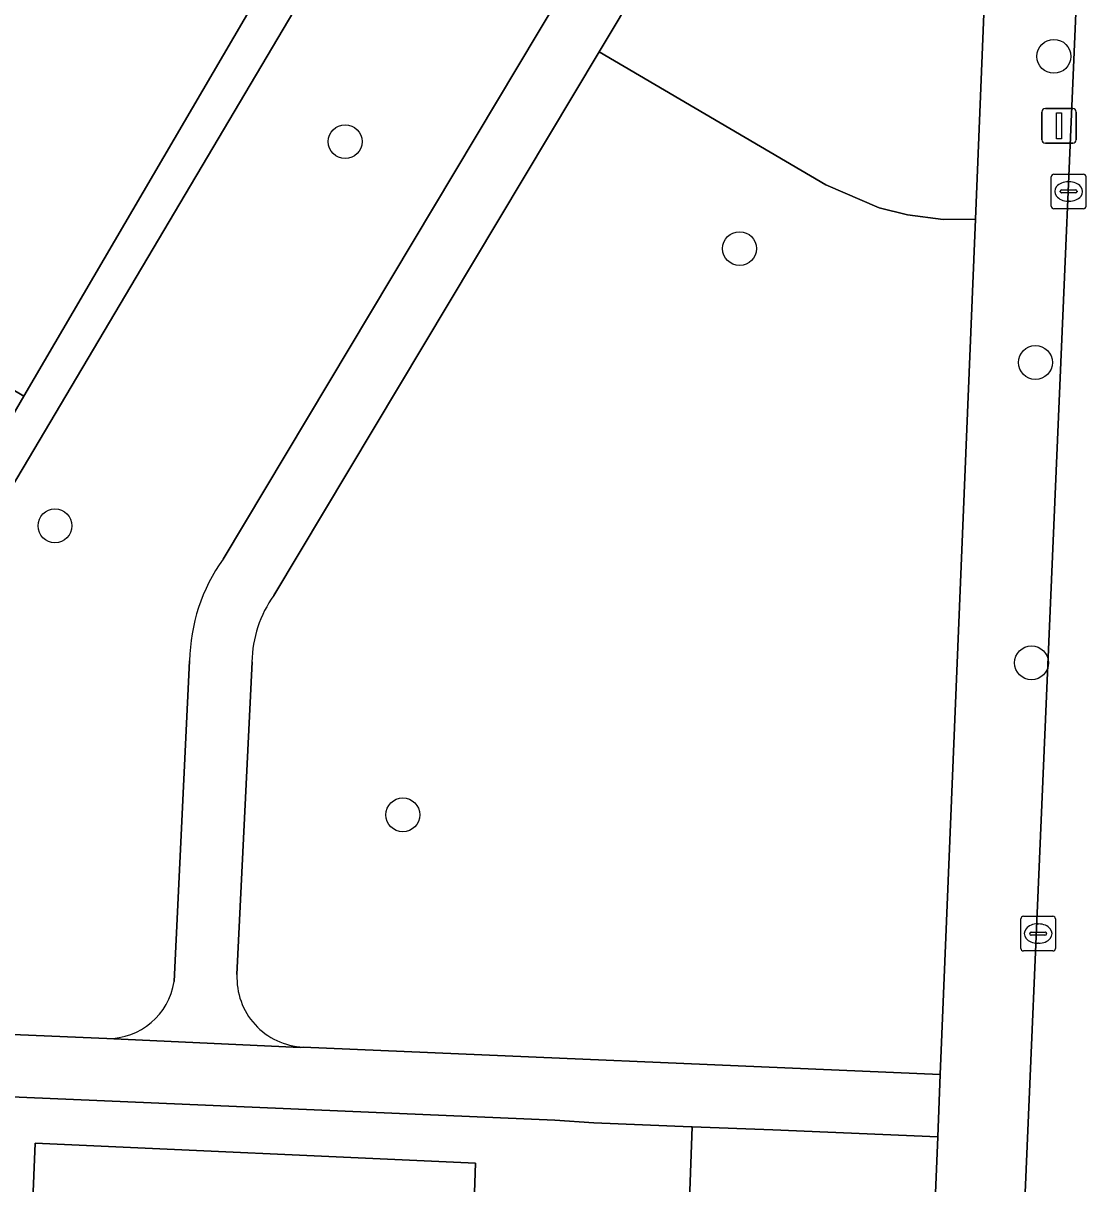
# Model space of a CAD drawing. Extents: x 161354 to 162026, y 386504 to 387460.
# Drawn here: x 161585.34 to 161616.15, y 386778.44 to 386811.95 of the extents above; entities that cross this region are included whole.
import ezdxf

# ---------------------------------------------------------------- set-up
doc = ezdxf.new("R2010")
doc.units = 0
for name, color, linetype in [('IMGEO_Boom', 7, 'Continuous'), ('IMGEO_Erf', 7, 'Continuous'), ('IMGEO_Groenvoorziening', 7, 'Continuous'), ('IMGEO_Kolk', 7, 'Continuous'), ('IMGEO_Lichtmast', 7, 'Continuous'), ('IMGEO_Muur', 7, 'Continuous'), ('IMGEO_Pand', 7, 'Continuous'), ('IMGEO_Rijbaan_lokaal_open', 7, 'Continuous'), ('IMGEO_Voetpad_halfverhard', 7, 'Continuous'), ('IMGEO_Voetpad_open', 7, 'Continuous')]:
    doc.layers.add(name, color=color, linetype=linetype)

msp = doc.modelspace()

# ---------------------------------------------------------------- linework, layer by layer
at = {"layer": 'IMGEO_Boom'}
for centre in [(161615.082, 386810.991), (161594.628, 386808.529), (161606.011, 386805.441), (161614.548, 386802.153), (161586.253, 386797.438), (161614.436, 386793.482), (161596.292, 386789.093)]:
    msp.add_circle(centre, 0.489, dxfattribs=at)
at = {"layer": 'IMGEO_Erf'}
msp.add_lwpolyline([(161582.873, 386802.656), (161585.359, 386801.185), (161593.139, 386814.497), (161598.54, 386823.761), (161577.757, 386836.079), (161576.468, 386836.339), (161575.538, 386836.218), (161567.714, 386832.035), (161560.908, 386828.506), (161561.042, 386828.079), (161562.963, 386821.942), (161566.488, 386823.051), (161567.989, 386818.282), (161568.843, 386815.568), (161567.681, 386815.202), (161568.624, 386812.203), (161569.072, 386810.78), (161573.417, 386808.223), (161578.663, 386805.134)], close=True, dxfattribs=at)
at = {"layer": 'IMGEO_Groenvoorziening'}
for points in [[(161591.105, 386796.474), (161605.097, 386819.875), (161599.573, 386823.149), (161584.527, 386797.762), (161584.417, 386797.827), (161579.127, 386789.241), (161581.175, 386782.917), (161587.752, 386782.634)], [(161611.942, 386815.818), (161606.646, 386818.957), (161601.961, 386811.126), (161608.498, 386807.282), (161610.04, 386806.621), (161610.854, 386806.415), (161611.887, 386806.28), (161612.819, 386806.293), (161613.122, 386813.64)], [(161593.417, 386782.39), (161611.802, 386781.598), (161612.819, 386806.293), (161611.887, 386806.28), (161610.854, 386806.415), (161610.04, 386806.621), (161608.498, 386807.282), (161601.961, 386811.126), (161592.57, 386795.428)], [(161589.694, 386784.285), (161590.14, 386793.541)], [(161591.94, 386793.513), (161591.506, 386784.484)], [(161604.645, 386780.086), (161604.609, 386780.087), (161601.807, 386780.204), (161600.675, 386780.277), (161565.267, 386781.801)], [(161563.825, 386781.163), (161554.126, 386768.876), (161553.698, 386767.729), (161553.462, 386766.528), (161553.33, 386764.651), (161601.034, 386762.993), (161604.02, 386762.88), (161604.645, 386780.086)], [(161611.728, 386779.8), (161606.969, 386780.005), (161604.645, 386780.086), (161604.02, 386762.88), (161603.924, 386757.35), (161608.872, 386757.14)], [(161610.871, 386758.981), (161610.928, 386760.354), (161611.728, 386779.8)]]:
    msp.add_lwpolyline(points, dxfattribs=at)
msp.add_lwpolyline([(161588.377, 386771.517), (161585.359, 386771.681), (161585.685, 386779.619), (161598.393, 386779.035), (161598.117, 386771.08), (161595.149, 386771.208), (161595.05, 386769.287), (161588.297, 386769.607)], close=True, dxfattribs=at)
for centre, radius, start, end in [((161595.322, 386793.461), 5.183, 144.458, 179.1181), ((161595.325, 386793.46), 3.386, 144.4688, 179.1107), ((161587.771, 386784.579), 1.945, 269.4351, 351.3043), ((161593.503, 386784.388), 1.999, 177.2345, 267.5331)]:
    msp.add_arc(centre, radius, start, end, dxfattribs=at)
at = {"layer": 'IMGEO_Kolk'}
for p, q in [((161615.007, 386806.665), (161615.007, 386807.517)), ((161615.082, 386807.591), (161615.934, 386807.591)), ((161615.495, 386807.371), (161615.52, 386807.371)), ((161616.008, 386807.517), (161616.008, 386806.665)), ((161615.266, 386807.085), (161615.266, 386807.097)), ((161615.704, 386807.048), (161615.306, 386807.048)), ((161615.309, 386807.134), (161615.707, 386807.134)), ((161615.75, 386807.097), (161615.75, 386807.085)), ((161615.518, 386806.811), (161615.493, 386806.811)), ((161615.934, 386806.591), (161615.082, 386806.591)), ((161614.128, 386785.24), (161614.128, 386786.092)), ((161614.203, 386786.166), (161615.055, 386786.166)), ((161614.616, 386785.946), (161614.641, 386785.946)), ((161615.129, 386786.092), (161615.129, 386785.24)), ((161614.387, 386785.66), (161614.387, 386785.672)), ((161614.825, 386785.623), (161614.427, 386785.623)), ((161614.43, 386785.709), (161614.828, 386785.709)), ((161614.871, 386785.672), (161614.871, 386785.66)), ((161614.639, 386785.386), (161614.614, 386785.386)), ((161615.055, 386785.166), (161614.203, 386785.166))]:
    msp.add_line(p, q, dxfattribs=at)
for points in [[(161615.007, 386806.665), (161615.007, 386807.517)], [(161615.082, 386807.591), (161615.934, 386807.591)], [(161616.008, 386807.517), (161616.008, 386806.665)], [(161615.934, 386806.591), (161615.082, 386806.591)], [(161614.128, 386785.24), (161614.128, 386786.092)], [(161614.203, 386786.166), (161615.055, 386786.166)], [(161615.129, 386786.092), (161615.129, 386785.24)], [(161615.055, 386785.166), (161614.203, 386785.166)]]:
    msp.add_lwpolyline(points, dxfattribs=at)
for centre, radius, start, end in [((161615.084, 386807.515), 0.0765, 91.552, 178.448), ((161615.084, 386807.515), 0.0765, 91.552, 178.448), ((161615.932, 386807.515), 0.0765, 1.552, 88.448), ((161615.932, 386807.515), 0.0765, 1.552, 88.448), ((161615.306, 386807.094), 0.0403, 85.8775, 175.7526), ((161615.303, 386807.084), 0.0366, 178.938, 274.7102), ((161615.707, 386807.091), 0.043, 264.8664, 352.4533), ((161615.711, 386807.096), 0.0386, 1.7309, 96.639), ((161615.084, 386806.667), 0.0765, 181.552, 268.448), ((161615.084, 386806.667), 0.0765, 181.552, 268.448), ((161615.932, 386806.667), 0.0765, 271.552, 358.448), ((161615.932, 386806.667), 0.0765, 271.552, 358.448), ((161614.205, 386786.09), 0.0765, 91.552, 178.448), ((161614.205, 386786.09), 0.0765, 91.552, 178.448), ((161615.053, 386786.09), 0.0765, 1.552, 88.448), ((161615.053, 386786.09), 0.0765, 1.552, 88.448), ((161614.427, 386785.669), 0.0403, 85.8775, 175.7526), ((161614.424, 386785.659), 0.0366, 178.938, 274.7102), ((161614.828, 386785.666), 0.043, 264.8664, 352.4533), ((161614.832, 386785.671), 0.0386, 1.7309, 96.639), ((161614.205, 386785.242), 0.0765, 181.552, 268.448), ((161614.205, 386785.242), 0.0765, 181.552, 268.448), ((161615.053, 386785.242), 0.0765, 271.552, 358.448), ((161615.053, 386785.242), 0.0765, 271.552, 358.448)]:
    msp.add_arc(centre, radius, start, end, dxfattribs=at)
for centre, major_axis, ratio, start_param, end_param in [((161615.494, 386807.091), (-0.387, 0.002), 0.722429, 4.712389, 7.853982), ((161615.519, 386807.091), (-0.39, 0.002), 0.717154, 1.570796, 4.712389), ((161614.615, 386785.666), (-0.387, 0.002), 0.722429, 4.712389, 7.853982), ((161614.64, 386785.666), (-0.39, 0.002), 0.717154, 1.570796, 4.712389)]:
    msp.add_ellipse(centre, major_axis=major_axis, ratio=ratio, start_param=start_param, end_param=end_param, dxfattribs=at)
at = {"layer": 'IMGEO_Lichtmast'}
for p, q in [((161614.735, 386808.585), (161614.735, 386809.385)), ((161614.735, 386809.385), (161614.735, 386808.585)), ((161614.835, 386809.485), (161615.625, 386809.485)), ((161615.625, 386809.485), (161614.835, 386809.485)), ((161615.725, 386809.385), (161615.725, 386808.585)), ((161615.725, 386808.585), (161615.725, 386809.385)), ((161615.625, 386808.485), (161614.835, 386808.485)), ((161614.835, 386808.485), (161615.625, 386808.485))]:
    msp.add_line(p, q, dxfattribs=at)
msp.add_lwpolyline([(161615.155, 386809.36), (161615.305, 386809.36), (161615.305, 386808.61), (161615.155, 386808.61), (161615.155, 386809.36)], dxfattribs=at)
for centre, start, end in [((161614.835, 386809.385), 90, 180), ((161614.835, 386809.385), 90, 180), ((161615.625, 386809.385), 0, 90), ((161615.625, 386809.385), 360, 90), ((161614.835, 386808.585), 180, 270), ((161614.835, 386808.585), 180, 270), ((161615.625, 386808.585), 270, 0), ((161615.625, 386808.585), 270, 0)]:
    msp.add_arc(centre, 0.1, start, end, dxfattribs=at)
at = {"layer": 'IMGEO_Muur'}
msp.add_lwpolyline([(161593.139, 386814.497), (161585.359, 386801.185)], dxfattribs=at)
at = {"layer": 'IMGEO_Pand'}
msp.add_lwpolyline([(161578.663, 386805.134), (161577.426, 386803.056), (161577.387, 386802.991), (161581.608, 386800.507), (161584.108, 386799.036), (161585.359, 386801.185), (161582.873, 386802.656)], close=True, dxfattribs=at)
at = {"layer": 'IMGEO_Rijbaan_lokaal_open'}
msp.add_lwpolyline([(161628.548, 386817.301), (161613.593, 386820.213), (161613.943, 386819.982), (161614.27, 386819.721), (161614.574, 386819.432), (161614.85, 386819.117), (161615.097, 386818.779), (161615.313, 386818.42), (161615.495, 386818.043), (161615.644, 386817.651), (161615.757, 386817.247), (161615.833, 386816.835), (161615.872, 386816.418), (161615.874, 386815.999), (161615.858, 386815.602), (161614.09, 386774.38), (161621.039, 386774.12), (161621.66, 386790.43), (161621.84, 386795.115), (161622.616, 386812.295)], dxfattribs=at)
at = {"layer": 'IMGEO_Voetpad_halfverhard'}
for points in [[(161592.57, 386795.428), (161601.961, 386811.126), (161606.646, 386818.957), (161605.097, 386819.875), (161591.105, 386796.474)], [(161590.14, 386793.541), (161589.694, 386784.285)], [(161591.506, 386784.484), (161591.94, 386793.513)], [(161587.752, 386782.634), (161581.175, 386782.917), (161565.143, 386783.608)], [(161565.267, 386781.801), (161600.675, 386780.277), (161601.807, 386780.204), (161604.609, 386780.087), (161604.645, 386780.086), (161606.969, 386780.005), (161611.728, 386779.8), (161611.802, 386781.598), (161593.417, 386782.39), (161593.332, 386782.38), (161587.752, 386782.634)], [(161587.752, 386782.634), (161593.332, 386782.38), (161593.417, 386782.39)]]:
    msp.add_lwpolyline(points, dxfattribs=at)
msp.add_lwpolyline([(161585.359, 386771.681), (161588.377, 386771.517), (161595.149, 386771.208), (161598.117, 386771.08), (161598.393, 386779.035), (161585.685, 386779.619)], close=True, dxfattribs=at)
for centre, radius, start, end in [((161595.322, 386793.461), 5.183, 144.458, 179.1181), ((161595.325, 386793.46), 3.386, 144.4688, 179.1107), ((161587.771, 386784.579), 1.945, 269.4351, 351.3043), ((161593.503, 386784.388), 1.999, 177.2345, 267.5331)]:
    msp.add_arc(centre, radius, start, end, dxfattribs=at)
at = {"layer": 'IMGEO_Voetpad_open'}
msp.add_lwpolyline([(161583.662, 386798.271), (161584.417, 386797.827), (161584.527, 386797.762), (161599.573, 386823.149), (161598.54, 386823.761), (161593.139, 386814.497), (161585.359, 386801.185), (161584.108, 386799.036)], close=True, dxfattribs=at)
msp.add_lwpolyline([(161613.122, 386813.64), (161612.819, 386806.293), (161611.802, 386781.598), (161611.728, 386779.8), (161610.928, 386760.354), (161613.589, 386760.265), (161613.988, 386771.499), (161614.09, 386774.38), (161615.858, 386815.602)], dxfattribs=at)

doc.saveas('drawing.dxf')
